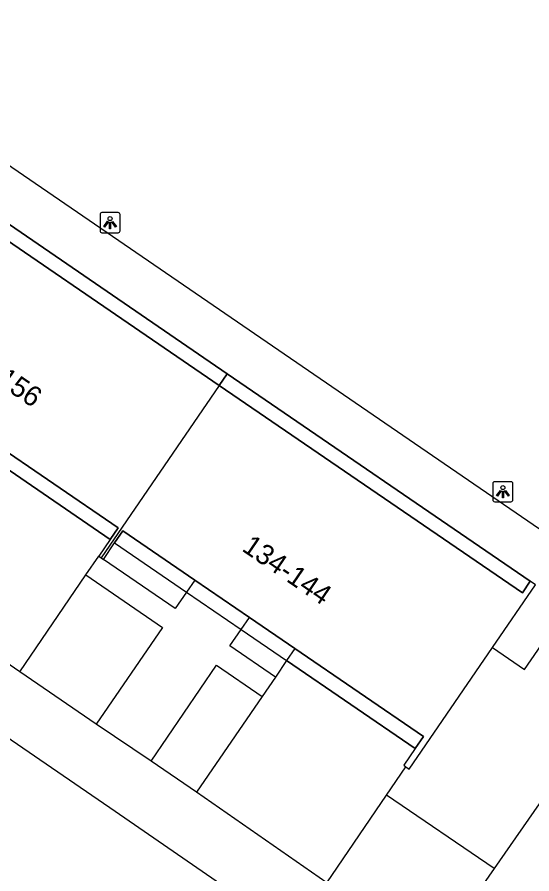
# Model space of a CAD drawing. Extents: x 160026 to 161302, y 384757 to 385701.
# Drawn here: x 160266.43 to 160292, y 385326.68 to 385369.24 of the extents above; entities that cross this region are included whole.
import ezdxf

# ---------------------------------------------------------------- set-up
doc = ezdxf.new("R2010")
doc.units = 0
for name, color, linetype in [('IMGEO_Groenvoorziening', 7, 'Continuous'), ('IMGEO_Lichtpunt', 7, 'Continuous'), ('IMGEO_Pand', 7, 'Continuous'), ('IMGEO_Pand_nummerreeks', 7, 'Continuous'), ('IMGEO_Pand_overbouw', 7, 'Continuous'), ('IMGEO_Rijbaan_lokaal_gesloten', 7, 'Continuous'), ('IMGEO_Rijbaan_lokaal_open', 7, 'Continuous'), ('IMGEO_Voetpad_open', 7, 'Continuous')]:
    doc.layers.add(name, color=color, linetype=linetype)

msp = doc.modelspace()

# ---------------------------------------------------------------- linework, layer by layer
at = {"layer": 'IMGEO_Groenvoorziening'}
for points in [[(160271.271, 385343.113), (160274.847, 385340.67)], [(160277.56, 385338.817), (160279.818, 385337.275)], [(160290.126, 385326.94), (160284.773, 385330.587)]]:
    msp.add_lwpolyline(points, dxfattribs=at)
at = {"layer": 'IMGEO_Lichtpunt'}
for p, q in [((160270.547, 385359.428), (160270.547, 385358.621)), ((160270.547, 385359.428), (160270.547, 385358.621)), ((160271.449, 385359.523), (160270.641, 385359.523)), ((160271.449, 385359.523), (160270.641, 385359.523)), ((160271.543, 385358.621), (160271.543, 385359.428)), ((160271.543, 385358.621), (160271.543, 385359.428)), ((160270.641, 385358.527), (160271.449, 385358.527)), ((160270.641, 385358.527), (160271.449, 385358.527)), ((160290.058, 385346.063), (160290.058, 385345.256)), ((160290.058, 385346.063), (160290.058, 385345.256)), ((160290.96, 385346.158), (160290.152, 385346.158)), ((160290.96, 385346.158), (160290.152, 385346.158)), ((160291.054, 385345.256), (160291.054, 385346.063)), ((160291.054, 385345.256), (160291.054, 385346.063)), ((160290.152, 385345.162), (160290.96, 385345.162)), ((160290.152, 385345.162), (160290.96, 385345.162))]:
    msp.add_line(p, q, dxfattribs=at)
for points in [[(160270.921, 385359.092), (160270.96, 385359.064), (160270.772, 385358.802), (160270.734, 385358.829), (160270.921, 385359.092)], [(160271.023, 385359.044), (160271.07, 385359.044), (160271.07, 385358.722), (160271.023, 385358.722), (160271.023, 385359.044)], [(160271.133, 385359.064), (160271.171, 385359.091), (160271.358, 385358.829), (160271.319, 385358.801), (160271.133, 385359.064)], [(160290.432, 385345.727), (160290.471, 385345.699), (160290.283, 385345.437), (160290.245, 385345.464), (160290.432, 385345.727)], [(160290.534, 385345.679), (160290.581, 385345.679), (160290.581, 385345.357), (160290.534, 385345.357), (160290.534, 385345.679)], [(160290.644, 385345.699), (160290.682, 385345.726), (160290.869, 385345.464), (160290.83, 385345.436), (160290.644, 385345.699)]]:
    msp.add_lwpolyline(points, dxfattribs=at)
for centre in [(160271.046, 385359.226), (160290.557, 385345.861)]:
    msp.add_circle(centre, 0.0994, dxfattribs=at)
for centre, start, end in [((160270.641, 385359.428), 90, 180), ((160270.641, 385359.428), 90, 180), ((160271.449, 385359.428), 0, 90), ((160271.449, 385359.428), 0, 90), ((160270.641, 385358.621), 180, 270), ((160270.641, 385358.621), 180, 270), ((160271.449, 385358.621), 270, 0), ((160271.449, 385358.621), 270, 360), ((160290.152, 385346.063), 90, 180), ((160290.152, 385346.063), 90, 180), ((160290.96, 385346.063), 0, 90), ((160290.96, 385346.063), 0, 90), ((160290.152, 385345.256), 180, 270), ((160290.152, 385345.256), 180, 270), ((160290.96, 385345.256), 270, 0), ((160290.96, 385345.256), 270, 360)]:
    msp.add_arc(centre, 0.0946, start, end, dxfattribs=at)
at = {"layer": 'IMGEO_Pand'}
for points in [[(160276.464, 385350.944), (160261.37, 385361.274)], [(160276.464, 385350.944), (160270.597, 385342.379)], [(160291.919, 385341.211), (160291.526, 385340.636), (160276.464, 385350.944)], [(160265.04, 385348.241), (160271.44, 385343.861), (160271.052, 385343.294)], [(160271.271, 385343.113), (160271.683, 385343.715), (160275.257, 385341.269)], [(160271.052, 385343.294), (160270.481, 385342.459)], [(160270.714, 385342.299), (160271.271, 385343.113)], [(160270.481, 385342.459), (160270.597, 385342.379)], [(160270.597, 385342.379), (160270.714, 385342.299)], [(160275.257, 385341.269), (160277.968, 385339.414)], [(160290.042, 385337.923), (160292.173, 385341.037), (160291.919, 385341.211)], [(160277.968, 385339.414), (160280.225, 385337.869)], [(160280.225, 385337.869), (160286.611, 385333.499), (160286.208, 385332.91)], [(160285.735, 385332), (160285.908, 385331.882), (160290.042, 385337.923)], [(160286.208, 385332.91), (160285.633, 385332.07), (160285.735, 385332)]]:
    msp.add_lwpolyline(points, dxfattribs=at)
at = {"layer": 'IMGEO_Pand_overbouw'}
for points in [[(160276.464, 385350.944), (160276.861, 385351.524), (160261.77, 385361.859), (160261.37, 385361.274)], [(160256.212, 385353.437), (160259.83, 385350.964), (160262.46, 385349.167), (160264.649, 385347.67), (160271.052, 385343.294), (160271.44, 385343.861), (160265.04, 385348.241), (160262.851, 385349.739), (160260.222, 385351.538), (160256.606, 385354.013)], [(160276.464, 385350.944), (160291.526, 385340.636), (160291.919, 385341.211), (160276.861, 385351.524)], [(160271.271, 385343.113), (160274.847, 385340.67), (160277.56, 385338.817), (160279.818, 385337.275), (160286.208, 385332.91), (160286.611, 385333.499), (160280.225, 385337.869), (160277.968, 385339.414), (160275.257, 385341.269), (160271.683, 385343.715)]]:
    msp.add_lwpolyline(points, close=True, dxfattribs=at)
at = {"layer": 'IMGEO_Rijbaan_lokaal_gesloten'}
msp.add_lwpolyline([(160229.443, 385358.537), (160247.822, 385345.89), (160271.303, 385329.79), (160292.372, 385315.253), (160293.191, 385314.733), (160293.613, 385314.078), (160293.953, 385312.653)], dxfattribs=at)
at = {"layer": 'IMGEO_Rijbaan_lokaal_open'}
for points in [[(160271.052, 385343.294), (160264.649, 385347.67)], [(160269.848, 385341.524), (160270.481, 385342.459)], [(160266.559, 385336.718), (160269.848, 385341.524)], [(160266.559, 385336.718), (160260.164, 385341.115)], [(160280.225, 385337.869), (160279.818, 385337.275)], [(160279.818, 385337.275), (160279.256, 385336.453)], [(160286.208, 385332.91), (160279.818, 385337.275)], [(160279.256, 385336.453), (160278.597, 385335.49)], [(160278.597, 385335.49), (160275.339, 385330.729)], [(160284.773, 385330.587), (160285.735, 385332)], [(160281.811, 385326.234), (160275.339, 385330.729)], [(160281.811, 385326.234), (160284.773, 385330.587)]]:
    msp.add_lwpolyline(points, dxfattribs=at)
at = {"layer": 'IMGEO_Voetpad_open'}
for points in [[(160315.68, 385363.866), (160298.852, 385339.366), (160255.248, 385369.236)], [(160261.77, 385361.859), (160276.861, 385351.524)], [(160276.861, 385351.524), (160276.464, 385350.944)], [(160276.861, 385351.524), (160291.919, 385341.211)], [(160274.847, 385340.67), (160274.286, 385339.851), (160270.714, 385342.299)], [(160269.848, 385341.524), (160273.65, 385338.922), (160270.361, 385334.116)], [(160275.257, 385341.269), (160274.847, 385340.67)], [(160274.847, 385340.67), (160277.56, 385338.817)], [(160290.042, 385337.923), (160291.635, 385336.821), (160293.982, 385340.246), (160297.628, 385337.723), (160290.126, 385326.94)], [(160277.56, 385338.817), (160277.968, 385339.414)], [(160279.256, 385336.453), (160276.998, 385337.997), (160277.56, 385338.817)], [(160273.082, 385332.274), (160276.34, 385337.035), (160278.597, 385335.49)], [(160270.361, 385334.116), (160266.559, 385336.718)], [(160273.082, 385332.274), (160270.361, 385334.116)], [(160275.339, 385330.729), (160273.082, 385332.274)], [(160290.126, 385326.94), (160287.112, 385322.608)]]:
    msp.add_lwpolyline(points, dxfattribs=at)

# ---------------------------------------------------------------- texts
at = {"layer": 'IMGEO_Pand_nummerreeks'}
for s, rotation, p in [('144/G01-156', 325.6133, (160260.77, 385354.217)), ('134-144', 325.6142, (160277.544, 385342.757))]:
    msp.add_text(s, height=1, rotation=rotation, dxfattribs=at).set_placement(p)

doc.saveas('drawing.dxf')
